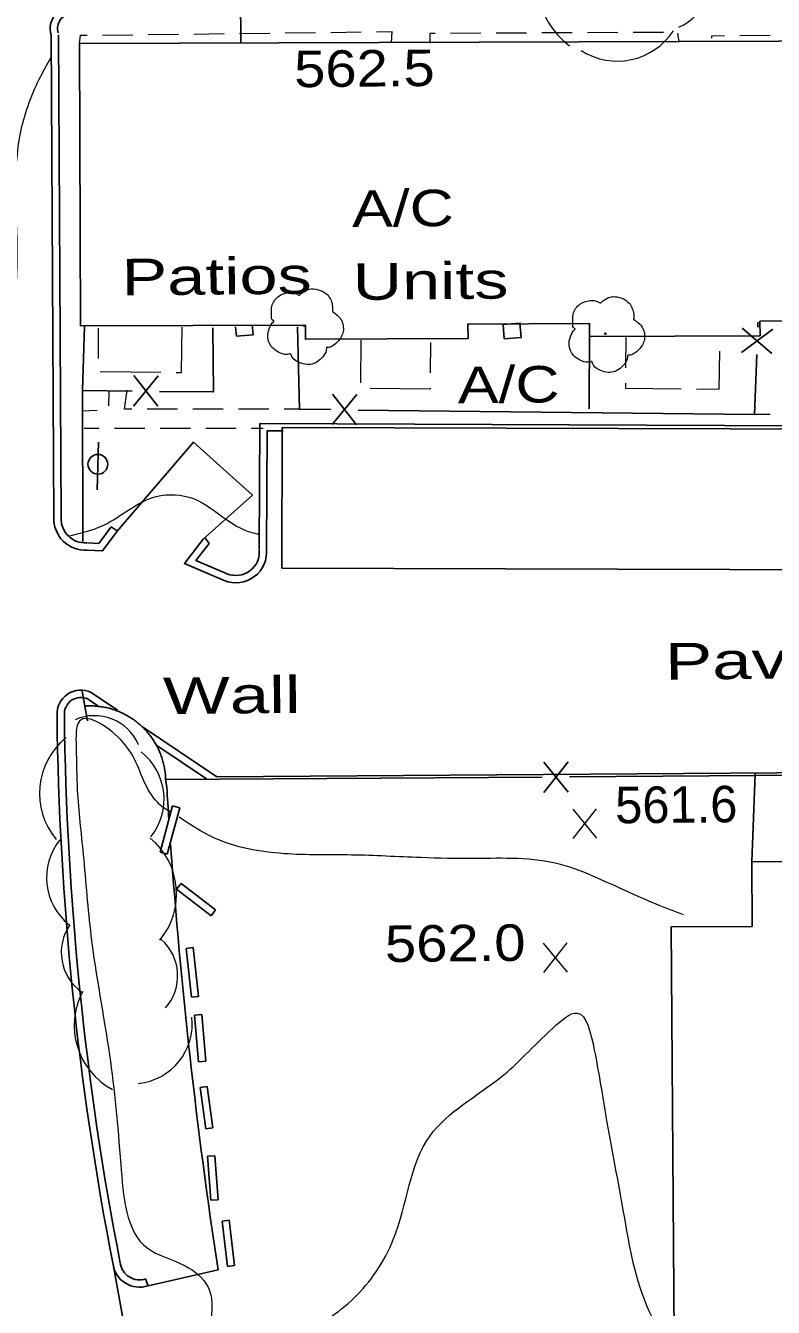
# Model space of a CAD drawing. Extents: x 2361708 to 2370558, y 6977955 to 6991887.
# Drawn here: x 2365980.4 to 2366078.7, y 6986115.3 to 6986283.8 of the extents above; entities that cross this region are included whole.
import ezdxf

# ---------------------------------------------------------------- set-up
doc = ezdxf.new("R2010")
doc.units = 0
doc.header["$LTSCALE"] = 1.9
for name, color, linetype, lineweight in [('11', 7, 'Continuous', 25), ('13', 7, 'Continuous', 13), ('14', 7, 'Continuous', 13), ('17', 7, 'Continuous', 25), ('18', 7, 'Continuous', 25), ('2', 7, 'Continuous', 25), ('20', 7, 'Continuous', 25), ('22', 7, 'Continuous', 25), ('23', 7, 'Continuous', 25), ('29', 7, 'Continuous', 13), ('31', 7, 'Continuous', 13), ('35', 7, 'Continuous', 13)]:
    doc.layers.add(name, color=color, linetype=linetype, lineweight=lineweight)

msp = doc.modelspace()

# ---------------------------------------------------------------- linework, layer by layer
at = {"layer": '11'}
for points in [[(2366131.899, 6986281.987), (2365987.477, 6986281.492), (2365987.601, 6986244.361), (2366017.181, 6986244.463), (2366017.189, 6986242.613), (2366038.559, 6986242.696), (2366038.551, 6986244.607), (2366054.521, 6986244.679), (2366054.527, 6986242.988), (2366076.938, 6986243.072), (2366076.93, 6986244.972), (2366109.68, 6986245.064), (2366109.685, 6986243.483), (2366132.055, 6986243.577)], [(2366014.076, 6986212.492), (2366176.008, 6986212.023), (2366176.061, 6986230.545), (2366014.129, 6986231.003)], [(2366145.744, 6986174.413), (2366075.846, 6986173.908), (2366075.907, 6986165.408), (2366065.267, 6986165.337), (2366065.629, 6986111.588), (2366122.368, 6986111.968), (2366122.291, 6986123.228), (2366146.1, 6986123.395)]]:
    msp.add_lwpolyline(points, close=True, dxfattribs=at)
at = {"layer": '13'}
for p, q in [((2365996.517, 6986282.678), (2366000.516, 6986282.726)), ((2366002.516, 6986282.745), (2366006.516, 6986282.793)), ((2366008.516, 6986282.822), (2366012.515, 6986282.87)), ((2366014.515, 6986282.889), (2366018.515, 6986282.938)), ((2366020.515, 6986282.966), (2366024.515, 6986283.015)), ((2366036.246, 6986282.876), (2366040.247, 6986282.895)), ((2366042.247, 6986282.903), (2366046.246, 6986282.921)), ((2366048.247, 6986282.931), (2366052.247, 6986282.949)), ((2366054.247, 6986282.958), (2366058.247, 6986282.976)), ((2366060.247, 6986282.985), (2366064.247, 6986282.993)), ((2366066.108, 6986282.84), (2366066.25, 6986281.662)), ((2365990.517, 6986282.601), (2365994.517, 6986282.649)), ((2366074.281, 6986282.558), (2366078.281, 6986282.596)), ((2365991.332, 6986235.846), (2365991.301, 6986233.846)), ((2365989.797, 6986233.262), (2365987.877, 6986233.153)), ((2366000.386, 6986233.413), (2365996.386, 6986233.415)), ((2366006.386, 6986233.41), (2366002.386, 6986233.412)), ((2366012.387, 6986233.407), (2366008.386, 6986233.409)), ((2366016.387, 6986233.405), (2366014.387, 6986233.406)), ((2366078.286, 6986232.714), (2366076.226, 6986232.715)), ((2365988.089, 6986230.926), (2365990.089, 6986230.925)), ((2365992.089, 6986230.924), (2365996.089, 6986230.932)), ((2365998.089, 6986230.931), (2366002.09, 6986230.929)), ((2366004.09, 6986230.928), (2366008.09, 6986230.936)), ((2366010.09, 6986230.935), (2366011.65, 6986230.94))]:
    msp.add_line(p, q, dxfattribs=at)
for points in [[(2366026.515, 6986283.034), (2366028.534, 6986283.063), (2366028.449, 6986281.582)], [(2366033.57, 6986281.531), (2366033.577, 6986282.861), (2366034.247, 6986282.867)], [(2365987.477, 6986281.492), (2365987.607, 6986282.573), (2365988.517, 6986282.582)], [(2366070.595, 6986282.203), (2366070.602, 6986282.523), (2366072.281, 6986282.539)], [(2365994.385, 6986233.416), (2365993.415, 6986233.416), (2365993.772, 6986235.91)]]:
    msp.add_lwpolyline(points, dxfattribs=at)
at = {"layer": '14'}
for p, q in [((2365989.964, 6986244.084), (2365989.922, 6986240.083)), ((2366024.454, 6986236.892), (2366024.51, 6986242.513)), ((2366059.309, 6986242.844), (2366059.267, 6986238.843)), ((2366033.624, 6986242.179), (2366033.592, 6986238.179)), ((2365990.188, 6986238.366), (2365998.189, 6986238.282))]:
    msp.add_line(p, q, dxfattribs=at)
for points in [[(2366000.19, 6986238.261), (2366000.9, 6986238.248), (2366000.963, 6986244.189)], [(2366068.574, 6986236.082), (2366071.584, 6986236.05), (2366071.637, 6986241.041)], [(2366033.571, 6986236.178), (2366033.572, 6986236.059), (2366025.691, 6986236.123)], [(2366059.236, 6986236.843), (2366059.232, 6986236.183), (2366066.573, 6986236.103)]]:
    msp.add_lwpolyline(points, dxfattribs=at)
at = {"layer": '17'}
for p, q in [((2366008.585, 6986295.504), (2366008.707, 6986281.614)), ((2366054.488, 6986233.467), (2366054.508, 6986243.978)), ((2366078.48, 6986240.736), (2366074.598, 6986244.08)), ((2366076.637, 6986244.209), (2366076.661, 6986244.849)), ((2366078.599, 6986243.928), (2366074.488, 6986240.878)), ((2365994.601, 6986233.828), (2365997.844, 6986237.799)), ((2365997.802, 6986233.798), (2365994.643, 6986237.828)), ((2366020.706, 6986231.386), (2366023.949, 6986235.347)), ((2366023.907, 6986231.346), (2366020.748, 6986235.386)), ((2366048.5, 6986187.018), (2366051.728, 6986183.039)), ((2366051.7, 6986187.039), (2366048.528, 6986183.018)), ((2366048.308, 6986185.046), (2365998.809, 6986184.715)), ((2366111.907, 6986185.482), (2366051.908, 6986185.071))]:
    msp.add_line(p, q, dxfattribs=at)
for points in [[(2365988.161, 6986244.317), (2365987.882, 6986235.863), (2365994.423, 6986235.796)], [(2365998.023, 6986235.76), (2366005.104, 6986235.697), (2366005.024, 6986244.128)], [(2366016.133, 6986244.263), (2366016.387, 6986233.405), (2366020.527, 6986233.354)], [(2366024.128, 6986233.308), (2366076.226, 6986232.715), (2366076.511, 6986240.608)]]:
    msp.add_lwpolyline(points, dxfattribs=at)
at = {"layer": '18'}
msp.add_line((2365987.911, 6986216.003), (2365987.882, 6986235.863), dxfattribs=at)
for points in [[(2365988.525, 6986192.418), (2365988.177, 6986194.385), (2365987.828, 6986196.351)], [(2365998.809, 6986184.715), (2365998.807, 6986184.885), (2365998.796, 6986185.065), (2365998.784, 6986185.235), (2365998.773, 6986185.405), (2365998.751, 6986185.585), (2365998.729, 6986185.755), (2365998.708, 6986185.924), (2365998.676, 6986186.094), (2365998.644, 6986186.264), (2365998.613, 6986186.434), (2365998.581, 6986186.603), (2365998.539, 6986186.773), (2365998.498, 6986186.942), (2365998.456, 6986187.112), (2365998.405, 6986187.282), (2365998.353, 6986187.441), (2365998.302, 6986187.611), (2365998.25, 6986187.77), (2365998.188, 6986187.94), (2365998.127, 6986188.099), (2365998.065, 6986188.258), (2365997.994, 6986188.418), (2365997.923, 6986188.577), (2365997.851, 6986188.736), (2365997.77, 6986188.896), (2365997.698, 6986189.045), (2365997.617, 6986189.204), (2365997.535, 6986189.353), (2365997.444, 6986189.502), (2365997.352, 6986189.652), (2365997.261, 6986189.801), (2365997.169, 6986189.94), (2365997.068, 6986190.089), (2365996.967, 6986190.228), (2365996.866, 6986190.367), (2365996.764, 6986190.506), (2365996.663, 6986190.645), (2365996.552, 6986190.784), (2365996.44, 6986190.913), (2365996.329, 6986191.042), (2365996.208, 6986191.171), (2365996.087, 6986191.3), (2365995.975, 6986191.429), (2365995.844, 6986191.547), (2365995.723, 6986191.666), (2365995.601, 6986191.785), (2365995.471, 6986191.904), (2365995.339, 6986192.023), (2365995.208, 6986192.131), (2365995.067, 6986192.24), (2365994.936, 6986192.349), (2365994.795, 6986192.447), (2365994.654, 6986192.556), (2365994.513, 6986192.655), (2365994.372, 6986192.753), (2365994.222, 6986192.842), (2365994.071, 6986192.941), (2365993.93, 6986193.03), (2365993.779, 6986193.118), (2365993.628, 6986193.197), (2365993.468, 6986193.275), (2365993.316, 6986193.364), (2365993.166, 6986193.432), (2365993.005, 6986193.511), (2365992.845, 6986193.579), (2365992.684, 6986193.648), (2365992.523, 6986193.716), (2365992.363, 6986193.774), (2365992.202, 6986193.833), (2365992.042, 6986193.891), (2365991.871, 6986193.94), (2365991.711, 6986193.998), (2365991.54, 6986194.047), (2365991.37, 6986194.085), (2365991.199, 6986194.134), (2365991.039, 6986194.172), (2365990.869, 6986194.21), (2365990.698, 6986194.239), (2365990.528, 6986194.267), (2365990.358, 6986194.295), (2365990.178, 6986194.324), (2365990.007, 6986194.342), (2365989.837, 6986194.36), (2365989.667, 6986194.379), (2365989.487, 6986194.387), (2365989.317, 6986194.395), (2365989.147, 6986194.404), (2365988.967, 6986194.412), (2365988.796, 6986194.41), (2365988.626, 6986194.409), (2365988.447, 6986194.397), (2365988.277, 6986194.396), (2365988.177, 6986194.385)]]:
    msp.add_lwpolyline(points, dxfattribs=at)
at = {"layer": '2'}
for p, q in [((2365983.776, 6986282.627), (2365984.11, 6986219.187)), ((2365984.736, 6986282.636), (2365985.07, 6986219.196)), ((2365991.662, 6986217.959), (2365992.457, 6986217.426)), ((2366004.514, 6986215.761), (2366003.956, 6986216.536)), ((2365989.907, 6986194.421), (2365988.477, 6986195.387)), ((2365992.472, 6986193.856), (2365989.01, 6986196.182)), ((2366004.189, 6986184.816), (2365997.536, 6986189.293)), ((2366075.846, 6986173.908), (2366076.286, 6986185.452)), ((2365998.969, 6986183.707), (2365998.809, 6986184.715)), ((2365999.732, 6986181.254), (2365998.07, 6986175.158)), ((2366000.655, 6986181.003), (2365998.993, 6986174.907)), ((2365999.732, 6986181.254), (2366000.655, 6986181.003)), ((2365998.07, 6986175.158), (2365998.993, 6986174.907)), ((2366000.257, 6986170.288), (2366000.839, 6986171.054)), ((2366000.257, 6986170.288), (2366004.8, 6986166.812)), ((2366000.839, 6986171.054), (2366005.383, 6986167.577)), ((2366004.8, 6986166.812), (2366005.383, 6986167.577)), ((2366001.491, 6986162.51), (2366002.45, 6986162.619)), ((2366001.491, 6986162.51), (2366002.192, 6986156.096)), ((2366002.45, 6986162.619), (2366003.151, 6986156.205)), ((2366002.192, 6986156.096), (2366003.151, 6986156.205)), ((2366002.614, 6986153.76), (2366003.573, 6986153.839)), ((2366002.614, 6986153.76), (2366003.142, 6986147.625)), ((2366003.573, 6986153.839), (2366004.102, 6986147.704)), ((2366003.142, 6986147.625), (2366004.102, 6986147.704)), ((2366003.335, 6986144.247), (2366004.284, 6986144.375)), ((2366003.335, 6986144.247), (2366004.087, 6986138.803)), ((2366004.284, 6986144.375), (2366005.035, 6986138.933)), ((2366004.087, 6986138.803), (2366005.035, 6986138.933)), ((2366004.301, 6986135.186), (2366005.26, 6986135.265)), ((2366004.301, 6986135.186), (2366004.766, 6986129.399)), ((2366005.26, 6986135.265), (2366005.725, 6986129.478)), ((2366004.766, 6986129.399), (2366005.725, 6986129.478)), ((2366006.222, 6986126.663), (2366007.171, 6986126.772)), ((2366006.222, 6986126.663), (2366006.929, 6986120.7)), ((2366007.171, 6986126.772), (2366007.878, 6986120.809)), ((2365991.906, 6986120.937), (2365997.013, 6986092.974)), ((2365995.924, 6986118.024), (2366005.703, 6986120.268)), ((2366006.929, 6986120.7), (2366007.878, 6986120.809)), ((2365996.154, 6986119.067), (2365996.493, 6986118.17))]:
    msp.add_line(p, q, dxfattribs=at)
for points in [[(2366011.101, 6986215.064), (2366011.195, 6986231.526), (2366184.19, 6986230.782), (2366183.958, 6986208.829)], [(2366012.061, 6986215.063), (2366012.154, 6986230.565), (2366014.263, 6986230.555)], [(2366003.759, 6986216.344), (2366010.223, 6986222.126), (2366002.467, 6986229.062), (2365992.438, 6986217.386)], [(2365988.501, 6986214.879), (2365990.513, 6986214.778), (2365992.438, 6986217.386)], [(2365988.553, 6986215.839), (2365990.043, 6986215.763), (2365991.662, 6986217.959)], [(2366003.759, 6986216.344), (2366001.279, 6986213.14), (2366006.5, 6986210.9)], [(2366004.514, 6986215.761), (2366002.795, 6986213.534), (2366006.882, 6986211.783)], [(2366187.939, 6986204.587), (2366195.662, 6986204.3), (2366195.622, 6986186.449), (2366005.536, 6986185.069), (2365995.773, 6986191.637)]]:
    msp.add_lwpolyline(points, dxfattribs=at)
for centre, radius, start, end in [((2365986.503, 6986283.487), 2.86, 87.62847, 197.50948), ((2365986.503, 6986283.487), 1.9, 87.62847, 197.50948), ((2365988.265, 6986219.03), 4.158, 177.83203, 273.26204), ((2365988.265, 6986219.03), 3.198, 177.83203, 273.26204), ((2366008.045, 6986214.632), 4.039, 247.52176, 6.12424), ((2366008.045, 6986214.632), 3.079, 247.52176, 6.12424), ((2365987.677, 6986193.336), 3.143, 64.917, 183.3907), ((2365987.677, 6986193.336), 2.183, 64.917, 183.3907), ((2366386.008, 6986197.628), 401.495, 180.63909, 191.01204), ((2366386.008, 6986197.628), 400.535, 180.63909, 191.01204), ((2366707.073, 6986226.796), 709.414, 183.48227, 183.82204), ((2366707.073, 6986226.796), 709.414, 184.0867, 188.63644), ((2365995.372, 6986121.489), 3.51, 189.06111, 287.92757), ((2365995.372, 6986121.489), 2.55, 189.06111, 287.92757)]:
    msp.add_arc(centre, radius, start, end, dxfattribs=at)
at = {"layer": '20'}
msp.add_circle((2365989.904, 6986226.173), 1.3, dxfattribs=at)
at = {"layer": '22'}
msp.add_line((2365989.806, 6986222.821), (2365989.977, 6986229.084), dxfattribs=at)
at = {"layer": '23'}
msp.add_line((2366008.013, 6986244.266), (2366008.104, 6986243.036), dxfattribs=at)
msp.add_lwpolyline([(2366008.104, 6986243.036), (2366010.303, 6986243.207), (2366010.201, 6986244.487)], dxfattribs=at)
msp.add_lwpolyline([(2366043.32, 6986242.662), (2366045.518, 6986242.832), (2366045.37, 6986244.731), (2366043.172, 6986244.56)], close=True, dxfattribs=at)
at = {"layer": '29'}
for centre in [(2366017.002, 6986244.391), (2366056.594, 6986243.358)]:
    msp.add_circle(centre, 0.1, dxfattribs=at)
for centre, radius, start, end in [((2366058.174, 6986289.628), 10.517, 143.17482, 233.17482), ((2366063.417, 6986290.031), 7.007, 294.05872, 24.05872), ((2366058.179, 6986287.95), 8.768, 237.08713, 327.08713), ((2365989.434, 6986186.76), 6.355, 23.46476, 113.46476), ((2365991.79, 6986182.884), 9.539, 129.43947, 219.43947), ((2365990.65, 6986182.127), 7.953, 321.46597, 51.46597), ((2365991.111, 6986171.822), 7.953, 141.24126, 231.24126), ((2365990.709, 6986169.675), 9.539, 320.3451, 50.3451), ((2365991.448, 6986161.972), 6.355, 145.14387, 235.14387), ((2365994.038, 6986158.912), 6.355, 318.67094, 48.67094), ((2365996.334, 6986152.371), 9.539, 151.86654, 241.86654), ((2365994.363, 6986152.645), 7.953, 276.14995, 6.14995)]:
    msp.add_arc(centre, radius, start, end, dxfattribs=at)
for points in [[(2366013.036, 6986244.964), (2366013.056, 6986244.974), (2366012.976, 6986245.043), (2366012.74, 6986245.671), (2366012.778, 6986246.951), (2366013.665, 6986248.25), (2366014.971, 6986248.732), (2366016.093, 6986248.543), (2366016.324, 6986248.415), (2366016.393, 6986248.416), (2366016.443, 6986248.456), (2366016.79, 6986248.75), (2366017.657, 6986249.198), (2366018.867, 6986249.129), (2366019.983, 6986248.54), (2366020.717, 6986247.117), (2366020.725, 6986246.257)], [(2366052.628, 6986243.931), (2366052.648, 6986243.941), (2366052.567, 6986244.01), (2366052.331, 6986244.638), (2366052.369, 6986245.918), (2366053.257, 6986247.216), (2366054.562, 6986247.699), (2366055.684, 6986247.51), (2366055.916, 6986247.382), (2366055.986, 6986247.383), (2366056.035, 6986247.423), (2366056.382, 6986247.716), (2366057.248, 6986248.164), (2366058.459, 6986248.096), (2366059.574, 6986247.507), (2366060.308, 6986246.084), (2366060.316, 6986245.224)], [(2366020.714, 6986246.277), (2366021.854, 6986245.217), (2366022.139, 6986243.63), (2366021.432, 6986242.303), (2366020.777, 6986241.757), (2366020.109, 6986241.541), (2366019.96, 6986241.529), (2366019.941, 6986241.419), (2366019.619, 6986240.516), (2366018.08, 6986239.351), (2366016.187, 6986239.633), (2366015.288, 6986240.575), (2366015.217, 6986240.704), (2366015.097, 6986240.683), (2366013.886, 6986240.801), (2366012.617, 6986241.799), (2366012.271, 6986243.436), (2366012.641, 6986244.46), (2366012.967, 6986244.903), (2366013.036, 6986244.954)], [(2366060.306, 6986245.244), (2366061.446, 6986244.185), (2366061.731, 6986242.597), (2366061.024, 6986241.27), (2366060.369, 6986240.724), (2366059.701, 6986240.507), (2366059.551, 6986240.496), (2366059.532, 6986240.386), (2366059.211, 6986239.483), (2366057.672, 6986238.318), (2366055.779, 6986238.6), (2366054.88, 6986239.542), (2366054.809, 6986239.671), (2366054.689, 6986239.65), (2366053.478, 6986239.768), (2366052.208, 6986240.766), (2366051.863, 6986242.403), (2366052.233, 6986243.426), (2366052.559, 6986243.87), (2366052.628, 6986243.921)]]:
    msp.add_spline(points, degree=3, dxfattribs=at)
at = {"layer": '31'}
for p, q in [((2366055.476, 6986176.994), (2366052.359, 6986180.845)), ((2366052.395, 6986176.965), (2366055.439, 6986180.874)), ((2366051.613, 6986159.377), (2366048.496, 6986163.227)), ((2366048.533, 6986159.347), (2366051.576, 6986163.256))]:
    msp.add_line(p, q, dxfattribs=at)
at = {"layer": '35'}
for points in [[(2365950.55, 6986176.005), (2365951.991, 6986163.248), (2365954.952, 6986159.027), (2365958.837, 6986160.563), (2365966.244, 6986175.625), (2365968.094, 6986189.373), (2365970.532, 6986203.147), (2365972.179, 6986213.003), (2365976.645, 6986233.297), (2365979.304, 6986252.353), (2365979.825, 6986270.128), (2365982.408, 6986277.224), (2365983.705, 6986279.596)], [(2365985.964, 6986216.725), (2365990.67, 6986218.179), (2365997.585, 6986221.936), (2366002.458, 6986221.652), (2366006.794, 6986218.903), (2366010.522, 6986217.108), (2366011.183, 6986216.995)], [(2365999.45, 6986180.431), (2365998.957, 6986180.717), (2365996.766, 6986182.976), (2365993.283, 6986189.533), (2365987.485, 6986192.408), (2365987.047, 6986189.044), (2365987.202, 6986183.335), (2365987.973, 6986174.831), (2365988.994, 6986164.201), (2365991.423, 6986148.533), (2365992.91, 6986134.146), (2365996.385, 6986123.129), (2366001.368, 6986120.787), (2366004.354, 6986118.065), (2366004.336, 6986110.474), (2366005.553, 6986101.375), (2366006.292, 6986093.082), (2366005.375, 6986085.403), (2366007.866, 6986073.776), (2366007.819, 6986063.935), (2366008.172, 6986053.108), (2366009.231, 6986042.788), (2366011.739, 6986036.661), (2366015.898, 6986037.811), (2366020.324, 6986040.383), (2366020.934, 6986035.089), (2366020.269, 6986020.971), (2366020.813, 6986004.816), (2366021.331, 6985993.36), (2366021.025, 6985980.456), (2366020.469, 6985965.251), (2366020.242, 6985954.538), (2366018.651, 6985947.193)], [(2366066.882, 6986166.912), (2366063.208, 6986168.367), (2366055.575, 6986171.755), (2366050.698, 6986173.569), (2366039.4, 6986174.341), (2366032.339, 6986174.454), (2366023.225, 6986174.797), (2366014.393, 6986174.973), (2366005.133, 6986177.065), (2366000.586, 6986179.752)], [(2366109.949, 6986076.088), (2366099.716, 6986077.321), (2366086.313, 6986080.803), (2366069.536, 6986085.584), (2366054.583, 6986087.912), (2366044.082, 6986091.131), (2366034.717, 6986092.703), (2366032.876, 6986092.805), (2366024.051, 6986098.471), (2366019.103, 6986102.484), (2366013.309, 6986108.069), (2366016.171, 6986111.027), (2366023.609, 6986116.578), (2366028.737, 6986124.227), (2366033.577, 6986137.894), (2366042.814, 6986145.542), (2366049.703, 6986152.048), (2366052.894, 6986154.018), (2366055.151, 6986149.14), (2366056.811, 6986139.615), (2366058.963, 6986127.895), (2366062.378, 6986114.787), (2366065.954, 6986109.971), (2366074.972, 6986108.086), (2366089.154, 6986106.852), (2366102.228, 6986108.666), (2366120.002, 6986108.395), (2366134.347, 6986108.932), (2366144.56, 6986111.869), (2366152.551, 6986122.256), (2366153.041, 6986135.891), (2366151.031, 6986151.713), (2366150.281, 6986164.326), (2366149.574, 6986172.41), (2366146.139, 6986174.967)]]:
    msp.add_spline(points, degree=3, dxfattribs=at)

# ---------------------------------------------------------------- texts
at = {"layer": '14', "width": 1.4}
msp.add_text('Patios', height=4.8, rotation=0.545, dxfattribs=at).set_placement((2365993.053, 6986248.374))
at = {"layer": '18', "width": 1.45}
msp.add_text('Wall', height=4.8, rotation=0.545, dxfattribs=at).set_placement((2365998.477, 6986193.323))
at = {"layer": '2', "width": 1.45}
msp.add_text('Paved Parking', height=4.8, rotation=0.545, dxfattribs=at).set_placement((2366064.467, 6986197.851))
at = {"layer": '20'}
for s, width, p in [('A/C', 1.25, (2366023.328, 6986257.372)), ('Units', 1.4, (2366023.42, 6986247.773))]:
    msp.add_text(s, height=4.8, rotation=0.545, dxfattribs=dict(at, width=width)).set_placement(p)
at = {"layer": '23', "width": 1.25}
msp.add_text('A/C', height=4.8, rotation=0.545, dxfattribs=at).set_placement((2366037.23, 6986234.194))
at = {"layer": '31', "width": 1.15}
for s, p in [('562.5', (2366015.724, 6986275.741)), ('562.0', (2366027.659, 6986160.719))]:
    msp.add_text(s, height=4.8, rotation=0.545, dxfattribs=at).set_placement(p)
at = {"layer": '31'}
msp.add_text('561.6', height=4.8, rotation=0.545, dxfattribs=at).set_placement((2366057.917, 6986178.958))

doc.saveas('drawing.dxf')
